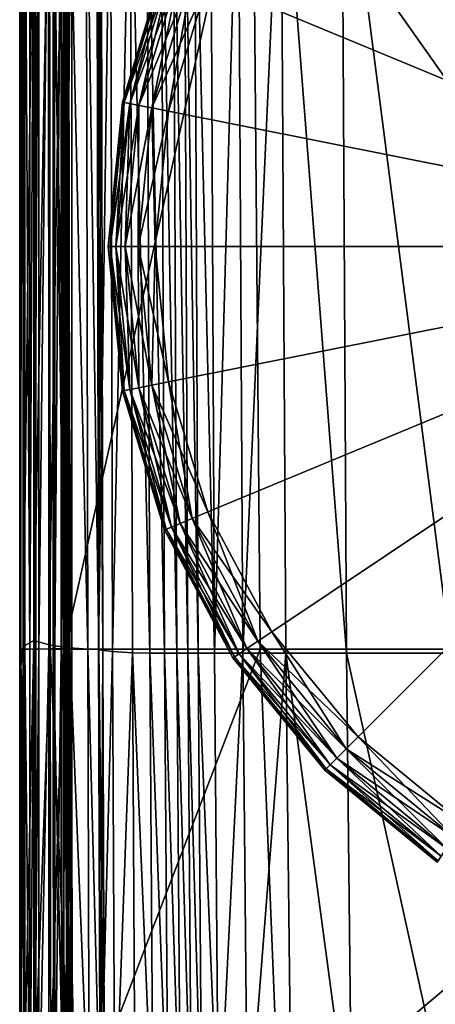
# Model space of a CAD drawing. Header units: millimetres. Extents: x 2387 to 13955, y -4964 to 364.
# Tile 269 of 656: x 6991 to 7012, y -4928 to -4880. Entities that reach past the tile are written whole.
import ezdxf

# ---------------------------------------------------------------- set-up
doc = ezdxf.new("R2010")
doc.units = ezdxf.units.MM
doc.header["$MEASUREMENT"] = 0
doc.layers.add('Predefinito', color=7, linetype='Continuous', true_color=0x000000)

msp = doc.modelspace()

# ---------------------------------------------------------------- linework, layer by layer
at = {"layer": 'Predefinito'}
for points in [[(7007.939, -4866.888), (7013.092, -4862.659), (7031.983, -4890.932)], [(7013.092, -4862.659, 12), (7007.939, -4866.888, 12), (7031.983, -4890.932, 12)], [(7003.71, -4872.041), (7007.939, -4866.888), (7031.983, -4890.932)], [(7007.939, -4866.888, 12), (7003.71, -4872.041, 12), (7031.983, -4890.932, 12)], [(6991.334, -4869.299, 218.875), (6991.334, -4869.299, 77.88), (6991.334, -4911.009, 77.852)], [(6991.334, -4911.009, 77.852), (6991.334, -4910.689, 218.876), (6991.334, -4869.299, 218.875)], [(6991.398, -4869.299, 360.753), (6991.334, -4869.299, 218.875), (6991.334, -4910.689, 218.876)], [(6991.334, -4910.689, 218.876), (6991.398, -4910.672, 360.753), (6991.398, -4869.299, 360.753)], [(6991.334, -4911.921, 28.583), (6991.334, -4869.299, 28.701), (6991.505, -4869.299, 25.336)], [(6991.505, -4869.299, 25.336), (6991.509, -4910.539, 25.311), (6991.334, -4911.921, 28.583)], [(6991.334, -4869.299, 28.701), (6991.334, -4911.921, 28.583), (6991.334, -4911.009, 77.852)], [(6991.334, -4911.009, 77.852), (6991.334, -4869.299, 77.88), (6991.334, -4869.299, 28.701)], [(6991.592, -4910.666, 412.58), (6991.591, -4869.299, 412.578), (6991.398, -4869.299, 360.753)], [(6991.398, -4869.299, 360.753), (6991.398, -4910.672, 360.753), (6991.592, -4910.666, 412.58)], [(6991.509, -4910.539, 25.311), (6991.505, -4869.299, 25.336), (6992.02, -4869.299, 21.783)], [(6992.02, -4869.299, 21.783), (6992.036, -4910.252, 21.791), (6991.509, -4910.539, 25.311)], [(6991.591, -4869.299, 412.578), (6991.592, -4910.666, 412.58), (6991.832, -4910.665, 417.723)], [(6991.832, -4910.665, 417.723), (6991.829, -4869.299, 417.722), (6991.591, -4869.299, 412.578)], [(6992.03, -4869.299, 419.55), (6991.829, -4869.299, 417.722), (6991.832, -4910.665, 417.723)], [(6991.832, -4910.665, 417.723), (6992.033, -4910.663, 419.552), (6992.03, -4869.299, 419.55)], [(6992.036, -4910.252, 21.791), (6992.02, -4869.299, 21.783), (6992.793, -4869.299, 18.726)], [(6992.127, -4869.299, 419.728), (6992.03, -4869.299, 419.55), (6992.033, -4910.663, 419.552)], [(6992.268, -4869.299, 423.286), (6992.033, -4869.299, 420.859), (6992.037, -4910.665, 420.862)], [(6992.033, -4869.299, 420.859), (6992.058, -4869.299, 419.919), (6992.061, -4910.663, 419.921)], [(6992.061, -4910.663, 419.921), (6992.037, -4910.665, 420.862), (6992.033, -4869.299, 420.859)], [(6992.033, -4910.663, 419.552), (6992.13, -4910.662, 419.73), (6992.127, -4869.299, 419.728)], [(6992.793, -4869.299, 18.726), (6992.825, -4910.468, 18.73), (6992.036, -4910.252, 21.791)], [(6992.037, -4910.665, 420.862), (6992.273, -4910.665, 423.289), (6992.268, -4869.299, 423.286)], [(6992.058, -4869.299, 419.919), (6992.127, -4869.299, 419.728), (6992.13, -4910.662, 419.73)], [(6992.13, -4910.662, 419.73), (6992.061, -4910.663, 419.921), (6992.058, -4869.299, 419.919)], [(6992.749, -4869.299, 425.666), (6992.268, -4869.299, 423.286), (6992.273, -4910.665, 423.289)], [(6992.273, -4910.665, 423.289), (6992.756, -4910.663, 425.67), (6992.749, -4869.299, 425.666)], [(6993.465, -4869.299, 426.466), (6992.749, -4869.299, 425.666), (6992.756, -4910.663, 425.67)], [(6992.756, -4910.663, 425.67), (6993.472, -4910.655, 426.47), (6993.465, -4869.299, 426.466)], [(6992.793, -4869.299, 18.726), (6993.736, -4869.299, 16.847), (6993.79, -4910.6, 16.836)], [(6993.79, -4910.6, 16.836), (6992.825, -4910.468, 18.73), (6992.793, -4869.299, 18.726)], [(6993.042, -4869.299, 430.043), (6992.972, -4869.299, 427.616), (6992.98, -4910.662, 427.622)], [(6992.972, -4869.299, 427.616), (6993.489, -4869.299, 426.675), (6993.496, -4910.655, 426.68)], [(6993.496, -4910.655, 426.68), (6992.98, -4910.662, 427.622), (6992.972, -4869.299, 427.616)], [(6992.98, -4910.662, 427.622), (6993.052, -4910.665, 430.05), (6993.042, -4869.299, 430.043)], [(6993.363, -4869.299, 432.46), (6993.042, -4869.299, 430.043), (6993.052, -4910.665, 430.05)], [(6993.052, -4910.665, 430.05), (6993.375, -4910.664, 432.468), (6993.363, -4869.299, 432.46)], [(6993.305, -4869.299, 440.609), (6993.499, -4869.299, 435.558), (6993.56, -4910.664, 435.568)], [(6993.56, -4910.664, 435.568), (6993.512, -4910.665, 440.622), (6993.305, -4869.299, 440.609)], [(7002.767, -4869.299, 485.808), (6993.305, -4869.299, 440.609), (6993.512, -4910.665, 440.622)], [(6993.6, -4869.299, 433.37), (6993.363, -4869.299, 432.46), (6993.375, -4910.664, 432.468)], [(6993.375, -4910.664, 432.468), (6993.612, -4910.662, 433.378), (6993.6, -4869.299, 433.37)], [(6993.888, -4869.299, 426.523), (6993.465, -4869.299, 426.466), (6993.472, -4910.655, 426.47)], [(6993.472, -4910.655, 426.47), (6993.895, -4910.65, 426.528), (6993.888, -4869.299, 426.523)], [(6993.489, -4869.299, 426.675), (6993.888, -4869.299, 426.523), (6993.895, -4910.65, 426.528)], [(6993.895, -4910.65, 426.528), (6993.496, -4910.655, 426.68), (6993.489, -4869.299, 426.675)], [(6993.499, -4869.299, 435.558), (6993.656, -4869.299, 433.736), (6993.668, -4910.662, 433.744)], [(6993.668, -4910.662, 433.744), (6993.56, -4910.664, 435.568), (6993.499, -4869.299, 435.558)], [(6993.512, -4910.665, 440.622), (7003.126, -4910.664, 485.821), (7002.767, -4869.299, 485.808)], [(6993.711, -4869.299, 433.54), (6993.6, -4869.299, 433.37), (6993.612, -4910.662, 433.378)], [(6993.612, -4910.662, 433.378), (6993.723, -4910.661, 433.548), (6993.711, -4869.299, 433.54)], [(6993.656, -4869.299, 433.736), (6993.711, -4869.299, 433.54), (6993.723, -4910.661, 433.548)], [(6993.723, -4910.661, 433.548), (6993.668, -4910.662, 433.744), (6993.656, -4869.299, 433.736)], [(6993.736, -4869.299, 16.847), (6994.603, -4869.299, 15.956), (6994.674, -4910.667, 15.928)], [(6994.674, -4910.667, 15.928), (6993.79, -4910.6, 16.836), (6993.736, -4869.299, 16.847)], [(6994.603, -4869.299, 15.956), (6995.146, -4869.298, 15.861), (6995.222, -4910.687, 15.827)], [(6995.222, -4910.687, 15.827), (6994.674, -4910.667, 15.928), (6994.603, -4869.299, 15.956)], [(6995.146, -4869.298, 15.861), (6995.118, -4869.299, 15.312), (6995.2, -4910.712, 15.273)], [(6995.2, -4910.712, 15.273), (6995.118, -4869.299, 15.312), (6995.795, -4869.299, 14.27)], [(6995.146, -4869.298, 15.861), (6995.336, -4869.298, 16.012), (6995.412, -4910.685, 15.978)], [(6995.412, -4910.685, 15.978), (6995.222, -4910.687, 15.827), (6995.146, -4869.298, 15.861)], [(6995.2, -4910.712, 15.273), (6995.222, -4910.687, 15.827), (6995.146, -4869.298, 15.861)], [(6995.336, -4869.298, 16.012), (6995.146, -4869.298, 15.861), (6995.222, -4910.687, 15.827)], [(6995.795, -4869.299, 14.27), (6995.893, -4910.78, 14.214), (6995.2, -4910.712, 15.273)], [(6995.222, -4910.687, 15.827), (6995.412, -4910.685, 15.978), (6995.336, -4869.298, 16.012)], [(6995.893, -4910.78, 14.214), (6995.795, -4869.299, 14.27), (6996.753, -4869.299, 13.281)], [(6996.753, -4869.299, 13.281), (6996.876, -4910.847, 13.211), (6995.893, -4910.78, 14.214)], [(6996.753, -4869.299, 13.281), (6997.571, -4869.299, 12.893), (6997.719, -4910.87, 12.823)], [(6997.719, -4910.87, 12.823), (6996.876, -4910.847, 13.211), (6996.753, -4869.299, 13.281)], [(6997.571, -4869.299, 12.893), (6998.27, -4869.299, 12.869), (6998.437, -4910.87, 12.806)], [(6998.437, -4910.87, 12.806), (6997.719, -4910.87, 12.823), (6997.571, -4869.299, 12.893)], [(6998.27, -4869.299, 12.869), (6998.87, -4869.299, 12.972), (6999.042, -4910.87, 12.916)], [(6999.042, -4910.87, 12.916), (6998.437, -4910.87, 12.806), (6998.27, -4869.299, 12.869)], [(6998.87, -4869.299, 12.972), (6999.407, -4869.299, 13.024), (6999.578, -4910.869, 12.976)], [(6999.578, -4910.869, 12.976), (6999.042, -4910.87, 12.916), (6998.87, -4869.299, 12.972)], [(6999.407, -4869.299, 13.024), (6999.917, -4869.299, 12.848), (7000.09, -4910.87, 12.806)], [(7000.09, -4910.87, 12.806), (6999.578, -4910.869, 12.976), (6999.407, -4869.299, 13.024)], [(6999.917, -4869.299, 12.848), (7000.699, -4869.299, 12.582), (7000.887, -4910.872, 12.55)], [(7000.887, -4910.872, 12.55), (7000.09, -4910.87, 12.806), (6999.917, -4869.299, 12.848)], [(7000.887, -4910.872, 12.55), (7000.699, -4869.299, 12.582), (7002.053, -4869.299, 12.364)], [(7002.053, -4869.299, 12.364), (7002.277, -4910.873, 12.347), (7000.887, -4910.872, 12.55)], [(7002.277, -4910.873, 12.347), (7002.053, -4869.299, 12.364), (7004.144, -4869.299, 12.219)], [(7004.144, -4869.299, 12.219), (7004.395, -4910.874, 12.215), (7002.277, -4910.873, 12.347)], [(7032.004, -4910.664, 608.076), (7031.578, -4869.299, 608.075), (7002.767, -4869.299, 485.808)], [(7002.767, -4869.299, 485.808), (7003.126, -4910.664, 485.821), (7032.004, -4910.664, 608.076)], [(7004.144, -4869.299, 12.219), (7007.134, -4869.299, 12.171), (7007.372, -4910.875, 12.171)], [(7007.372, -4910.875, 12.171), (7004.395, -4910.874, 12.215), (7004.144, -4869.299, 12.219)], [(7007.134, -4869.299, 12.171), (7012.293, -4869.299, 12.171), (7012.482, -4910.875, 12.171)], [(7012.482, -4910.875, 12.171), (7007.372, -4910.875, 12.171), (7007.134, -4869.299, 12.171)], [(7000.568, -4877.919), (7003.71, -4872.041), (7031.983, -4890.932)], [(7003.71, -4872.041, 12), (7000.568, -4877.919, 12), (7031.983, -4890.932, 12)], [(6998.44, -4877.038, 2), (6996.374, -4883.849, 2), (6996.374, -4883.849, 6)], [(6996.374, -4883.849, 6), (6998.44, -4877.038, 6), (6998.44, -4877.038, 2)], [(6998.44, -4877.038, 6), (6996.374, -4883.849, 6), (6996.374, -4883.849, 10)], [(6996.374, -4883.849, 10), (6998.44, -4877.038, 10), (6998.44, -4877.038, 6)], [(6996.464, -4883.867, 1.28), (6996.374, -4883.849, 2), (6998.44, -4877.038, 2)], [(6998.525, -4877.073, 10.72), (6998.44, -4877.038, 10), (6996.374, -4883.849, 10)], [(6996.374, -4883.849, 10), (6996.464, -4883.867, 10.72), (6998.525, -4877.073, 10.72)], [(6998.44, -4877.038, 2), (6998.525, -4877.073, 1.28), (6996.464, -4883.867, 1.28)], [(6996.736, -4883.921, 0.72), (6996.464, -4883.867, 1.28), (6998.525, -4877.073, 1.28)], [(6998.781, -4877.179, 11.28), (6998.525, -4877.073, 10.72), (6996.464, -4883.867, 10.72)], [(6996.464, -4883.867, 10.72), (6996.736, -4883.921, 11.28), (6998.781, -4877.179, 11.28)], [(6998.525, -4877.073, 1.28), (6998.781, -4877.179, 0.72), (6996.736, -4883.921, 0.72)], [(6997.187, -4884.011, 0.32), (6996.736, -4883.921, 0.72), (6998.781, -4877.179, 0.72)], [(6999.206, -4877.355, 11.68), (6998.781, -4877.179, 11.28), (6996.736, -4883.921, 11.28)], [(6998.781, -4877.179, 0.72), (6999.206, -4877.355, 0.32), (6997.187, -4884.011, 0.32)], [(6996.736, -4883.921, 11.28), (6997.187, -4884.011, 11.68), (6999.206, -4877.355, 11.68)], [(6997.82, -4884.137, 0.08), (6997.187, -4884.011, 0.32), (6999.206, -4877.355, 0.32)], [(6999.802, -4877.602, 11.92), (6999.206, -4877.355, 11.68), (6997.187, -4884.011, 11.68)], [(6997.187, -4884.011, 11.68), (6997.82, -4884.137, 11.92), (6999.802, -4877.602, 11.92)], [(6999.206, -4877.355, 0.32), (6999.802, -4877.602, 0.08), (6997.82, -4884.137, 0.08)], [(6998.633, -4884.298), (6997.82, -4884.137, 0.08), (6999.802, -4877.602, 0.08)], [(7000.568, -4877.919, 12), (6999.802, -4877.602, 11.92), (6997.82, -4884.137, 11.92)], [(6999.802, -4877.602, 0.08), (7000.568, -4877.919), (6998.633, -4884.298)], [(6997.82, -4884.137, 11.92), (6998.633, -4884.298, 12), (7000.568, -4877.919, 12)], [(6998.633, -4884.298), (7000.568, -4877.919), (7031.983, -4890.932)], [(7000.568, -4877.919, 12), (6998.633, -4884.298, 12), (7031.983, -4890.932, 12)], [(6996.374, -4883.849, 2), (6995.676, -4890.932, 2), (6995.676, -4890.932, 6)], [(6995.676, -4890.932, 6), (6996.374, -4883.849, 6), (6996.374, -4883.849, 2)], [(6996.374, -4883.849, 6), (6995.676, -4890.932, 6), (6995.676, -4890.932, 10)], [(6995.676, -4890.932, 10), (6996.374, -4883.849, 10), (6996.374, -4883.849, 6)], [(6995.769, -4890.932, 1.28), (6995.676, -4890.932, 2), (6996.374, -4883.849, 2)], [(6996.464, -4883.867, 10.72), (6996.374, -4883.849, 10), (6995.676, -4890.932, 10)], [(6995.676, -4890.932, 10), (6995.769, -4890.932, 10.72), (6996.464, -4883.867, 10.72)], [(6996.374, -4883.849, 2), (6996.464, -4883.867, 1.28), (6995.769, -4890.932, 1.28)], [(6996.045, -4890.932, 0.72), (6995.769, -4890.932, 1.28), (6996.464, -4883.867, 1.28)], [(6996.736, -4883.921, 11.28), (6996.464, -4883.867, 10.72), (6995.769, -4890.932, 10.72)], [(6995.769, -4890.932, 10.72), (6996.045, -4890.932, 11.28), (6996.736, -4883.921, 11.28)], [(6996.464, -4883.867, 1.28), (6996.736, -4883.921, 0.72), (6996.045, -4890.932, 0.72)], [(6996.506, -4890.932, 0.32), (6996.045, -4890.932, 0.72), (6996.736, -4883.921, 0.72)], [(6997.187, -4884.011, 11.68), (6996.736, -4883.921, 11.28), (6996.045, -4890.932, 11.28)], [(6996.045, -4890.932, 11.28), (6996.506, -4890.932, 11.68), (6997.187, -4884.011, 11.68)], [(6996.736, -4883.921, 0.72), (6997.187, -4884.011, 0.32), (6996.506, -4890.932, 0.32)], [(6997.15, -4890.932, 0.08), (6996.506, -4890.932, 0.32), (6997.187, -4884.011, 0.32)], [(6997.82, -4884.137, 11.92), (6997.187, -4884.011, 11.68), (6996.506, -4890.932, 11.68)], [(6997.187, -4884.011, 0.32), (6997.82, -4884.137, 0.08), (6997.15, -4890.932, 0.08)], [(6996.506, -4890.932, 11.68), (6997.15, -4890.932, 11.92), (6997.82, -4884.137, 11.92)], [(6997.98, -4890.932), (6997.15, -4890.932, 0.08), (6997.82, -4884.137, 0.08)], [(6998.633, -4884.298, 12), (6997.82, -4884.137, 11.92), (6997.15, -4890.932, 11.92)], [(6997.15, -4890.932, 11.92), (6997.98, -4890.932, 12), (6998.633, -4884.298, 12)], [(6997.82, -4884.137, 0.08), (6998.633, -4884.298), (6997.98, -4890.932)], [(6997.98, -4890.932), (6998.633, -4884.298), (7031.983, -4890.932)], [(6998.633, -4884.298, 12), (6997.98, -4890.932, 12), (7031.983, -4890.932, 12)], [(6995.676, -4890.932, 2), (6996.374, -4898.015, 2), (6996.374, -4898.015, 6)], [(6996.374, -4898.015, 6), (6995.676, -4890.932, 6), (6995.676, -4890.932, 2)], [(6995.676, -4890.932, 6), (6996.374, -4898.015, 6), (6996.374, -4898.015, 10)], [(6996.374, -4898.015, 10), (6995.676, -4890.932, 10), (6995.676, -4890.932, 6)], [(6996.464, -4897.997, 1.28), (6996.374, -4898.015, 2), (6995.676, -4890.932, 2)], [(6995.676, -4890.932, 2), (6995.769, -4890.932, 1.28), (6996.464, -4897.997, 1.28)], [(6995.769, -4890.932, 10.72), (6995.676, -4890.932, 10), (6996.374, -4898.015, 10)], [(6996.374, -4898.015, 10), (6996.464, -4897.997, 10.72), (6995.769, -4890.932, 10.72)], [(6996.736, -4897.943, 0.72), (6996.464, -4897.997, 1.28), (6995.769, -4890.932, 1.28)], [(6995.769, -4890.932, 1.28), (6996.045, -4890.932, 0.72), (6996.736, -4897.943, 0.72)], [(6996.045, -4890.932, 11.28), (6995.769, -4890.932, 10.72), (6996.464, -4897.997, 10.72)], [(6997.187, -4897.854, 0.32), (6996.736, -4897.943, 0.72), (6996.045, -4890.932, 0.72)], [(6996.045, -4890.932, 0.72), (6996.506, -4890.932, 0.32), (6997.187, -4897.854, 0.32)], [(6996.464, -4897.997, 10.72), (6996.736, -4897.943, 11.28), (6996.045, -4890.932, 11.28)], [(6996.506, -4890.932, 11.68), (6996.045, -4890.932, 11.28), (6996.736, -4897.943, 11.28)], [(6997.82, -4897.728, 0.08), (6997.187, -4897.854, 0.32), (6996.506, -4890.932, 0.32)], [(6996.506, -4890.932, 0.32), (6997.15, -4890.932, 0.08), (6997.82, -4897.728, 0.08)], [(6996.736, -4897.943, 11.28), (6997.187, -4897.854, 11.68), (6996.506, -4890.932, 11.68)], [(6997.15, -4890.932, 11.92), (6996.506, -4890.932, 11.68), (6997.187, -4897.854, 11.68)], [(6998.633, -4897.566), (6997.82, -4897.728, 0.08), (6997.15, -4890.932, 0.08)], [(6997.15, -4890.932, 0.08), (6997.98, -4890.932), (6998.633, -4897.566)], [(6997.187, -4897.854, 11.68), (6997.82, -4897.728, 11.92), (6997.15, -4890.932, 11.92)], [(6997.98, -4890.932, 12), (6997.15, -4890.932, 11.92), (6997.82, -4897.728, 11.92)], [(6997.82, -4897.728, 11.92), (6998.633, -4897.566, 12), (6997.98, -4890.932, 12)], [(6998.633, -4897.566), (6997.98, -4890.932), (7031.983, -4890.932)], [(6997.98, -4890.932, 12), (6998.633, -4897.566, 12), (7031.983, -4890.932, 12)], [(7000.568, -4903.945), (6998.633, -4897.566), (7031.983, -4890.932)], [(6998.633, -4897.566, 12), (7000.568, -4903.945, 12), (7031.983, -4890.932, 12)], [(7003.71, -4909.824), (7000.568, -4903.945), (7031.983, -4890.932)], [(7000.568, -4903.945, 12), (7003.71, -4909.824, 12), (7031.983, -4890.932, 12)], [(7007.939, -4914.976), (7003.71, -4909.824), (7031.983, -4890.932)], [(7003.71, -4909.824, 12), (7007.939, -4914.976, 12), (7031.983, -4890.932, 12)], [(7013.092, -4919.205), (7007.939, -4914.976), (7031.983, -4890.932)], [(7007.939, -4914.976, 12), (7013.092, -4919.205, 12), (7031.983, -4890.932, 12)], [(6997.82, -4897.728, 0.08), (6998.633, -4897.566), (7000.568, -4903.945)], [(6998.633, -4897.566, 12), (6997.82, -4897.728, 11.92), (6999.802, -4904.262, 11.92)], [(6999.802, -4904.262, 11.92), (7000.568, -4903.945, 12), (6998.633, -4897.566, 12)], [(6996.374, -4898.015, 2), (6996.464, -4897.997, 1.28), (6998.525, -4904.791, 1.28)], [(6996.464, -4897.997, 10.72), (6996.374, -4898.015, 10), (6998.44, -4904.826, 10)], [(6996.374, -4898.015, 2), (6998.44, -4904.826, 2), (6998.44, -4904.826, 6)], [(6998.44, -4904.826, 6), (6996.374, -4898.015, 6), (6996.374, -4898.015, 2)], [(6996.374, -4898.015, 6), (6998.44, -4904.826, 6), (6998.44, -4904.826, 10)], [(6998.44, -4904.826, 10), (6996.374, -4898.015, 10), (6996.374, -4898.015, 6)], [(6998.525, -4904.791, 1.28), (6998.44, -4904.826, 2), (6996.374, -4898.015, 2)], [(6996.464, -4897.997, 1.28), (6996.736, -4897.943, 0.72), (6998.781, -4904.685, 0.72)], [(6996.736, -4897.943, 11.28), (6996.464, -4897.997, 10.72), (6998.525, -4904.791, 10.72)], [(6998.44, -4904.826, 10), (6998.525, -4904.791, 10.72), (6996.464, -4897.997, 10.72)], [(6998.781, -4904.685, 0.72), (6998.525, -4904.791, 1.28), (6996.464, -4897.997, 1.28)], [(6996.736, -4897.943, 0.72), (6997.187, -4897.854, 0.32), (6999.206, -4904.509, 0.32)], [(6997.187, -4897.854, 11.68), (6996.736, -4897.943, 11.28), (6998.781, -4904.685, 11.28)], [(6999.206, -4904.509, 0.32), (6998.781, -4904.685, 0.72), (6996.736, -4897.943, 0.72)], [(6998.525, -4904.791, 10.72), (6998.781, -4904.685, 11.28), (6996.736, -4897.943, 11.28)], [(6997.187, -4897.854, 0.32), (6997.82, -4897.728, 0.08), (6999.802, -4904.262, 0.08)], [(6997.82, -4897.728, 11.92), (6997.187, -4897.854, 11.68), (6999.206, -4904.509, 11.68)], [(6999.802, -4904.262, 0.08), (6999.206, -4904.509, 0.32), (6997.187, -4897.854, 0.32)], [(6998.781, -4904.685, 11.28), (6999.206, -4904.509, 11.68), (6997.187, -4897.854, 11.68)], [(7000.568, -4903.945), (6999.802, -4904.262, 0.08), (6997.82, -4897.728, 0.08)], [(6999.206, -4904.509, 11.68), (6999.802, -4904.262, 11.92), (6997.82, -4897.728, 11.92)], [(6999.206, -4904.509, 0.32), (6999.802, -4904.262, 0.08), (7003.021, -4910.284, 0.08)], [(6999.802, -4904.262, 11.92), (6999.206, -4904.509, 11.68), (7002.485, -4910.643, 11.68)], [(6999.802, -4904.262, 0.08), (7000.568, -4903.945), (7003.71, -4909.824)], [(7000.568, -4903.945, 12), (6999.802, -4904.262, 11.92), (7003.021, -4910.284, 11.92)], [(7003.71, -4909.824), (7003.021, -4910.284, 0.08), (6999.802, -4904.262, 0.08)], [(7002.485, -4910.643, 11.68), (7003.021, -4910.284, 11.92), (6999.802, -4904.262, 11.92)], [(7003.021, -4910.284, 11.92), (7003.71, -4909.824, 12), (7000.568, -4903.945, 12)], [(6998.44, -4904.826, 2), (6998.525, -4904.791, 1.28), (7001.872, -4911.052, 1.28)], [(6998.525, -4904.791, 10.72), (6998.44, -4904.826, 10), (7001.795, -4911.103, 10)], [(6998.44, -4904.826, 2), (7001.795, -4911.103, 2), (7001.795, -4911.103, 6)], [(7001.795, -4911.103, 6), (6998.44, -4904.826, 6), (6998.44, -4904.826, 2)], [(6998.44, -4904.826, 6), (7001.795, -4911.103, 6), (7001.795, -4911.103, 10)], [(7001.795, -4911.103, 10), (6998.44, -4904.826, 10), (6998.44, -4904.826, 6)], [(7001.872, -4911.052, 1.28), (7001.795, -4911.103, 2), (6998.44, -4904.826, 2)], [(6998.525, -4904.791, 1.28), (6998.781, -4904.685, 0.72), (7002.102, -4910.898, 0.72)], [(6998.781, -4904.685, 11.28), (6998.525, -4904.791, 10.72), (7001.872, -4911.052, 10.72)], [(7001.795, -4911.103, 10), (7001.872, -4911.052, 10.72), (6998.525, -4904.791, 10.72)], [(7002.102, -4910.898, 0.72), (7001.872, -4911.052, 1.28), (6998.525, -4904.791, 1.28)], [(6998.781, -4904.685, 0.72), (6999.206, -4904.509, 0.32), (7002.485, -4910.643, 0.32)], [(6999.206, -4904.509, 11.68), (6998.781, -4904.685, 11.28), (7002.102, -4910.898, 11.28)], [(7002.485, -4910.643, 0.32), (7002.102, -4910.898, 0.72), (6998.781, -4904.685, 0.72)], [(7001.872, -4911.052, 10.72), (7002.102, -4910.898, 11.28), (6998.781, -4904.685, 11.28)], [(7003.021, -4910.284, 0.08), (7002.485, -4910.643, 0.32), (6999.206, -4904.509, 0.32)], [(7002.102, -4910.898, 11.28), (7002.485, -4910.643, 11.68), (6999.206, -4904.509, 11.68)], [(7003.021, -4910.284, 0.08), (7003.71, -4909.824), (7007.939, -4914.976)], [(7003.71, -4909.824, 12), (7003.021, -4910.284, 11.92), (7007.353, -4915.563, 11.92)], [(7007.353, -4915.563, 11.92), (7007.939, -4914.976, 12), (7003.71, -4909.824, 12)], [(6991.334, -4939.184, 28.22), (6991.334, -4911.921, 28.583), (6991.509, -4910.539, 25.311)], [(6991.509, -4910.539, 25.311), (6991.513, -4933.656, 25.225), (6991.334, -4939.184, 28.22)], [(6991.513, -4933.656, 25.225), (6991.509, -4910.539, 25.311), (6992.036, -4910.252, 21.791)], [(6992.036, -4910.252, 21.791), (6992.051, -4932.504, 21.799), (6991.513, -4933.656, 25.225)], [(6992.051, -4932.504, 21.799), (6992.036, -4910.252, 21.791), (6992.825, -4910.468, 18.73)], [(6992.825, -4910.468, 18.73), (6992.859, -4933.371, 18.735), (6992.051, -4932.504, 21.799)], [(6993.846, -4933.899, 16.824), (6992.859, -4933.371, 18.735), (6992.825, -4910.468, 18.73)], [(6992.825, -4910.468, 18.73), (6993.79, -4910.6, 16.836), (6993.846, -4933.899, 16.824)], [(6994.749, -4934.166, 15.898), (6993.846, -4933.899, 16.824), (6993.79, -4910.6, 16.836)], [(6993.79, -4910.6, 16.836), (6994.674, -4910.667, 15.928), (6994.749, -4934.166, 15.898)], [(7002.102, -4910.898, 0.72), (7002.485, -4910.643, 0.32), (7006.897, -4916.019, 0.32)], [(7002.485, -4910.643, 11.68), (7002.102, -4910.898, 11.28), (7006.571, -4916.344, 11.28)], [(7002.485, -4910.643, 0.32), (7003.021, -4910.284, 0.08), (7007.353, -4915.563, 0.08)], [(7003.021, -4910.284, 11.92), (7002.485, -4910.643, 11.68), (7006.897, -4916.019, 11.68)], [(7007.353, -4915.563, 0.08), (7006.897, -4916.019, 0.32), (7002.485, -4910.643, 0.32)], [(7006.571, -4916.344, 11.28), (7006.897, -4916.019, 11.68), (7002.485, -4910.643, 11.68)], [(7007.939, -4914.976), (7007.353, -4915.563, 0.08), (7003.021, -4910.284, 0.08)], [(7006.897, -4916.019, 11.68), (7007.353, -4915.563, 11.92), (7003.021, -4910.284, 11.92)], [(6991.334, -4934.256, 218.877), (6991.399, -4934.188, 360.753), (6991.398, -4910.672, 360.753)], [(6991.398, -4910.672, 360.753), (6991.334, -4910.689, 218.876), (6991.334, -4934.256, 218.877)], [(6991.334, -4935.532, 77.762), (6991.334, -4934.256, 218.877), (6991.334, -4910.689, 218.876)], [(6991.334, -4910.689, 218.876), (6991.334, -4911.009, 77.852), (6991.334, -4935.532, 77.762)], [(6991.334, -4939.184, 28.22), (6991.334, -4935.532, 77.762), (6991.334, -4911.009, 77.852)], [(6991.334, -4911.009, 77.852), (6991.334, -4911.921, 28.583), (6991.334, -4939.184, 28.22)], [(6991.594, -4934.163, 412.581), (6991.592, -4910.666, 412.58), (6991.398, -4910.672, 360.753)], [(6991.398, -4910.672, 360.753), (6991.399, -4934.188, 360.753), (6991.594, -4934.163, 412.581)], [(6991.835, -4934.159, 417.725), (6991.832, -4910.665, 417.723), (6991.592, -4910.666, 412.58)], [(6991.592, -4910.666, 412.58), (6991.594, -4934.163, 412.581), (6991.835, -4934.159, 417.725)], [(6992.033, -4910.663, 419.552), (6991.832, -4910.665, 417.723), (6991.835, -4934.159, 417.725)], [(6991.835, -4934.159, 417.725), (6992.035, -4934.152, 419.555), (6992.033, -4910.663, 419.552)], [(6992.13, -4910.662, 419.73), (6992.033, -4910.663, 419.552), (6992.035, -4934.152, 419.555)], [(6992.035, -4934.152, 419.555), (6992.133, -4934.147, 419.732), (6992.13, -4910.662, 419.73)], [(6992.037, -4910.665, 420.862), (6992.061, -4910.663, 419.921), (6992.064, -4934.152, 419.923)], [(6992.273, -4910.665, 423.289), (6992.037, -4910.665, 420.862), (6992.041, -4934.158, 420.864)], [(6992.064, -4934.152, 419.923), (6992.041, -4934.158, 420.864), (6992.037, -4910.665, 420.862)], [(6992.041, -4934.158, 420.864), (6992.279, -4934.159, 423.293), (6992.273, -4910.665, 423.289)], [(6992.061, -4910.663, 419.921), (6992.13, -4910.662, 419.73), (6992.133, -4934.147, 419.732)], [(6992.133, -4934.147, 419.732), (6992.064, -4934.152, 419.923), (6992.061, -4910.663, 419.921)], [(6992.756, -4910.663, 425.67), (6992.273, -4910.665, 423.289), (6992.279, -4934.159, 423.293)], [(6992.279, -4934.159, 423.293), (6992.763, -4934.149, 425.675), (6992.756, -4910.663, 425.67)], [(6993.472, -4910.655, 426.47), (6992.756, -4910.663, 425.67), (6992.763, -4934.149, 425.675)], [(6992.763, -4934.149, 425.675), (6993.479, -4934.118, 426.476), (6993.472, -4910.655, 426.47)], [(6992.98, -4910.662, 427.622), (6993.496, -4910.655, 426.68), (6993.503, -4934.118, 426.685)], [(6993.052, -4910.665, 430.05), (6992.98, -4910.662, 427.622), (6992.989, -4934.148, 427.628)], [(6993.503, -4934.118, 426.685), (6992.989, -4934.148, 427.628), (6992.98, -4910.662, 427.622)], [(6992.989, -4934.148, 427.628), (6993.063, -4934.158, 430.057), (6993.052, -4910.665, 430.05)], [(6993.375, -4910.664, 432.468), (6993.052, -4910.665, 430.05), (6993.063, -4934.158, 430.057)], [(6993.063, -4934.158, 430.057), (6993.387, -4934.155, 432.476), (6993.375, -4910.664, 432.468)], [(6993.612, -4910.662, 433.378), (6993.375, -4910.664, 432.468), (6993.387, -4934.155, 432.476)], [(6993.387, -4934.155, 432.476), (6993.624, -4934.148, 433.387), (6993.612, -4910.662, 433.378)], [(6993.895, -4910.65, 426.528), (6993.472, -4910.655, 426.47), (6993.479, -4934.118, 426.476)], [(6993.479, -4934.118, 426.476), (6993.901, -4934.097, 426.533), (6993.895, -4910.65, 426.528)], [(6993.496, -4910.655, 426.68), (6993.895, -4910.65, 426.528), (6993.901, -4934.097, 426.533)], [(6993.901, -4934.097, 426.533), (6993.503, -4934.118, 426.685), (6993.496, -4910.655, 426.68)], [(7003.126, -4910.664, 485.821), (6993.512, -4910.665, 440.622), (6994.096, -4934.156, 440.637)], [(6993.512, -4910.665, 440.622), (6993.56, -4910.664, 435.568), (6993.716, -4934.154, 435.578)], [(6993.716, -4934.154, 435.578), (6994.096, -4934.156, 440.637), (6993.512, -4910.665, 440.622)], [(6993.56, -4910.664, 435.568), (6993.668, -4910.662, 433.744), (6993.681, -4934.148, 433.752)], [(6993.681, -4934.148, 433.752), (6993.716, -4934.154, 435.578), (6993.56, -4910.664, 435.568)], [(6993.723, -4910.661, 433.548), (6993.612, -4910.662, 433.378), (6993.624, -4934.148, 433.387)], [(6993.624, -4934.148, 433.387), (6993.735, -4934.144, 433.557), (6993.723, -4910.661, 433.548)], [(6993.668, -4910.662, 433.744), (6993.723, -4910.661, 433.548), (6993.735, -4934.144, 433.557)], [(6993.735, -4934.144, 433.557), (6993.681, -4934.148, 433.752), (6993.668, -4910.662, 433.744)], [(6994.096, -4934.156, 440.637), (7004.087, -4934.156, 485.835), (7003.126, -4910.664, 485.821)], [(6995.304, -4934.247, 15.789), (6994.749, -4934.166, 15.898), (6994.674, -4910.667, 15.928)], [(6994.674, -4910.667, 15.928), (6995.222, -4910.687, 15.827), (6995.304, -4934.247, 15.789)], [(6995.222, -4910.687, 15.827), (6995.2, -4910.712, 15.273), (6995.287, -4934.345, 15.231)], [(6995.287, -4934.345, 15.231), (6995.2, -4910.712, 15.273), (6995.893, -4910.78, 14.214)], [(6995.222, -4910.687, 15.827), (6995.412, -4910.685, 15.978), (6995.495, -4934.241, 15.939)], [(6995.412, -4910.685, 15.978), (6995.222, -4910.687, 15.827), (6995.304, -4934.247, 15.789)], [(6995.495, -4934.241, 15.939), (6995.304, -4934.247, 15.789), (6995.222, -4910.687, 15.827)], [(6995.287, -4934.345, 15.231), (6995.304, -4934.247, 15.789), (6995.222, -4910.687, 15.827)], [(6995.893, -4910.78, 14.214), (6995.998, -4934.618, 14.155), (6995.287, -4934.345, 15.231)], [(6995.304, -4934.247, 15.789), (6995.495, -4934.241, 15.939), (6995.412, -4910.685, 15.978)], [(6995.998, -4934.618, 14.155), (6995.893, -4910.78, 14.214), (6996.876, -4910.847, 13.211)], [(6996.876, -4910.847, 13.211), (6997.006, -4934.888, 13.136), (6995.998, -4934.618, 14.155)], [(6997.878, -4934.979, 12.748), (6997.006, -4934.888, 13.136), (6996.876, -4910.847, 13.211)], [(6996.876, -4910.847, 13.211), (6997.719, -4910.87, 12.823), (6997.878, -4934.979, 12.748)], [(6998.617, -4934.979, 12.739), (6997.878, -4934.979, 12.748), (6997.719, -4910.87, 12.823)], [(6997.719, -4910.87, 12.823), (6998.437, -4910.87, 12.806), (6998.617, -4934.979, 12.739)], [(6999.227, -4934.976, 12.857), (6998.617, -4934.979, 12.739), (6998.437, -4910.87, 12.806)], [(6998.437, -4910.87, 12.806), (6999.042, -4910.87, 12.916), (6999.227, -4934.976, 12.857)], [(6999.042, -4910.87, 12.916), (6999.578, -4910.869, 12.976), (6999.762, -4934.973, 12.924)], [(6999.762, -4934.973, 12.924), (6999.227, -4934.976, 12.857), (6999.042, -4910.87, 12.916)], [(7000.277, -4934.978, 12.762), (6999.762, -4934.973, 12.924), (6999.578, -4910.869, 12.976)], [(6999.578, -4910.869, 12.976), (7000.09, -4910.87, 12.806), (7000.277, -4934.978, 12.762)], [(7001.088, -4934.986, 12.515), (7000.277, -4934.978, 12.762), (7000.09, -4910.87, 12.806)], [(7000.09, -4910.87, 12.806), (7000.887, -4910.872, 12.55), (7001.088, -4934.986, 12.515)], [(7001.088, -4934.986, 12.515), (7000.887, -4910.872, 12.55), (7002.277, -4910.873, 12.347)], [(7002.277, -4910.873, 12.347), (7002.517, -4934.992, 12.328), (7001.088, -4934.986, 12.515)], [(7001.795, -4911.103, 2), (7001.872, -4911.052, 1.28), (7006.376, -4916.54, 1.28)], [(7001.872, -4911.052, 10.72), (7001.795, -4911.103, 10), (7006.311, -4916.605, 10)], [(7001.795, -4911.103, 2), (7006.311, -4916.605, 2), (7006.311, -4916.605, 6)], [(7006.311, -4916.605, 6), (7001.795, -4911.103, 6), (7001.795, -4911.103, 2)], [(7001.795, -4911.103, 6), (7006.311, -4916.605, 6), (7006.311, -4916.605, 10)], [(7006.311, -4916.605, 10), (7001.795, -4911.103, 10), (7001.795, -4911.103, 6)], [(7006.376, -4916.54, 1.28), (7006.311, -4916.605, 2), (7001.795, -4911.103, 2)], [(7001.872, -4911.052, 1.28), (7002.102, -4910.898, 0.72), (7006.571, -4916.344, 0.72)], [(7002.102, -4910.898, 11.28), (7001.872, -4911.052, 10.72), (7006.376, -4916.54, 10.72)], [(7006.311, -4916.605, 10), (7006.376, -4916.54, 10.72), (7001.872, -4911.052, 10.72)], [(7006.571, -4916.344, 0.72), (7006.376, -4916.54, 1.28), (7001.872, -4911.052, 1.28)], [(7006.897, -4916.019, 0.32), (7006.571, -4916.344, 0.72), (7002.102, -4910.898, 0.72)], [(7006.376, -4916.54, 10.72), (7006.571, -4916.344, 11.28), (7002.102, -4910.898, 11.28)], [(7002.517, -4934.992, 12.328), (7002.277, -4910.873, 12.347), (7004.395, -4910.874, 12.215)], [(7004.395, -4910.874, 12.215), (7004.662, -4934.996, 12.21), (7002.517, -4934.992, 12.328)], [(7032.004, -4910.664, 608.076), (7003.126, -4910.664, 485.821), (7004.087, -4934.156, 485.835)], [(7004.087, -4934.156, 485.835), (7032.955, -4934.156, 608.077), (7032.004, -4910.664, 608.076)], [(7007.626, -4934.997, 12.171), (7004.662, -4934.996, 12.21), (7004.395, -4910.874, 12.215)], [(7004.395, -4910.874, 12.215), (7007.372, -4910.875, 12.171), (7007.626, -4934.997, 12.171)], [(7012.684, -4934.997, 12.171), (7007.626, -4934.997, 12.171), (7007.372, -4910.875, 12.171)], [(7007.372, -4910.875, 12.171), (7012.482, -4910.875, 12.171), (7012.684, -4934.997, 12.171)], [(7007.353, -4915.563, 0.08), (7007.939, -4914.976), (7013.092, -4919.205)], [(7007.939, -4914.976, 12), (7007.353, -4915.563, 11.92), (7012.631, -4919.895, 11.92)], [(7012.631, -4919.895, 11.92), (7013.092, -4919.205, 12), (7007.939, -4914.976, 12)], [(7006.897, -4916.019, 0.32), (7007.353, -4915.563, 0.08), (7012.631, -4919.895, 0.08)], [(7007.353, -4915.563, 11.92), (7006.897, -4916.019, 11.68), (7012.273, -4920.431, 11.68)], [(7013.092, -4919.205), (7012.631, -4919.895, 0.08), (7007.353, -4915.563, 0.08)], [(7012.273, -4920.431, 11.68), (7012.631, -4919.895, 11.92), (7007.353, -4915.563, 11.92)], [(7006.376, -4916.54, 1.28), (7006.571, -4916.344, 0.72), (7012.017, -4920.814, 0.72)], [(7006.571, -4916.344, 11.28), (7006.376, -4916.54, 10.72), (7011.864, -4921.044, 10.72)], [(7006.571, -4916.344, 0.72), (7006.897, -4916.019, 0.32), (7012.273, -4920.431, 0.32)], [(7006.897, -4916.019, 11.68), (7006.571, -4916.344, 11.28), (7012.017, -4920.814, 11.28)], [(7012.273, -4920.431, 0.32), (7012.017, -4920.814, 0.72), (7006.571, -4916.344, 0.72)], [(7011.864, -4921.044, 10.72), (7012.017, -4920.814, 11.28), (7006.571, -4916.344, 11.28)], [(7012.631, -4919.895, 0.08), (7012.273, -4920.431, 0.32), (7006.897, -4916.019, 0.32)], [(7012.017, -4920.814, 11.28), (7012.273, -4920.431, 11.68), (7006.897, -4916.019, 11.68)], [(7006.311, -4916.605, 2), (7006.376, -4916.54, 1.28), (7011.864, -4921.044, 1.28)], [(7006.376, -4916.54, 10.72), (7006.311, -4916.605, 10), (7011.812, -4921.12, 10)], [(7006.311, -4916.605, 2), (7011.812, -4921.12, 2), (7011.812, -4921.12, 6)], [(7011.812, -4921.12, 6), (7006.311, -4916.605, 6), (7006.311, -4916.605, 2)], [(7006.311, -4916.605, 6), (7011.812, -4921.12, 6), (7011.812, -4921.12, 10)], [(7011.812, -4921.12, 10), (7006.311, -4916.605, 10), (7006.311, -4916.605, 6)], [(7011.864, -4921.044, 1.28), (7011.812, -4921.12, 2), (7006.311, -4916.605, 2)], [(7011.812, -4921.12, 10), (7011.864, -4921.044, 10.72), (7006.376, -4916.54, 10.72)], [(7012.017, -4920.814, 0.72), (7011.864, -4921.044, 1.28), (7006.376, -4916.54, 1.28)]]:
    msp.add_3dface(points, dxfattribs=at)

doc.saveas('drawing.dxf')
